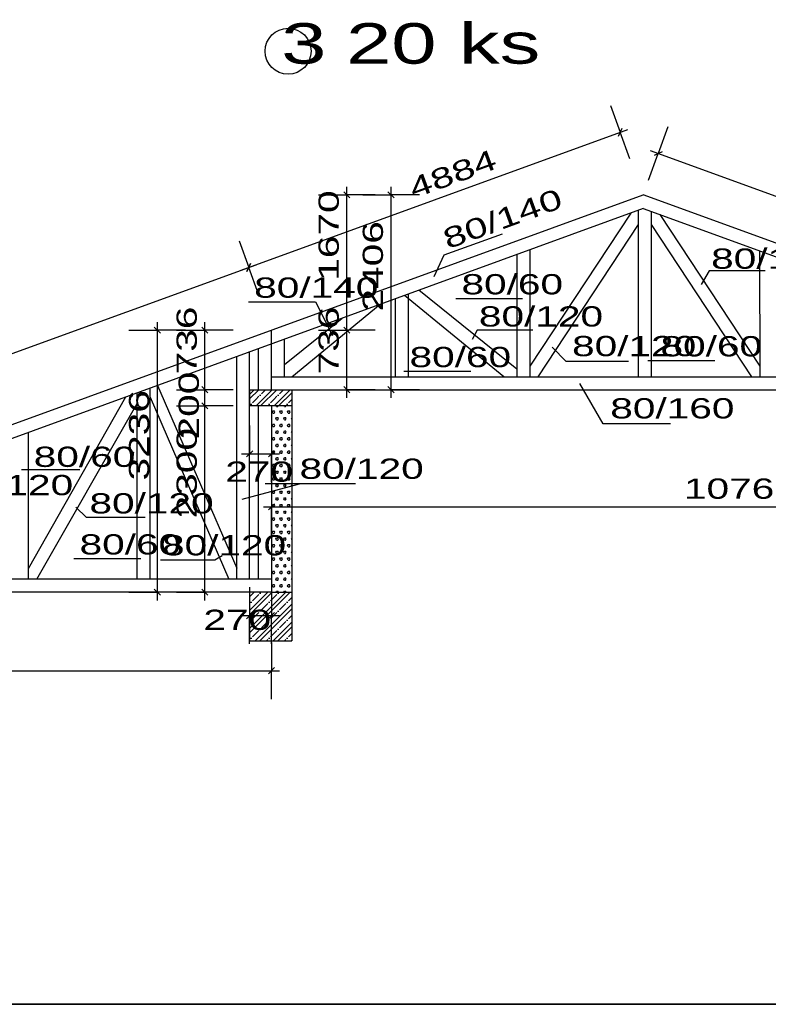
# Model space of a CAD drawing. Extents: x -196363 to 396902, y -489949 to -260582.
# Tile 270 of 311: x 246640 to 255887, y -334832 to -322678. Entities that reach past the tile are written whole.
import ezdxf

# ---------------------------------------------------------------- set-up
doc = ezdxf.new("R2010")
doc.units = 0
doc.header["$MEASUREMENT"] = 0
for name, color, linetype in [('koty', 1, 'Continuous'), ('legenda', 1, 'Continuous'), ('navrh', 2, 'Continuous'), ('srafy', 8, 'Continuous'), ('vaznik', 7, 'Continuous')]:
    doc.layers.add(name, color=color, linetype=linetype)
doc.styles.add('SPIRITTXTSTYLE1', font='ROMAN')
doc.styles.add('SPIRITTXTSTYLE2', font='txt')
doc.dimstyles.new('SPIRITSTYLE771', dxfattribs={"dimtxt": 250, "dimasz": 12.7, "dimexe": 350, "dimexo": 593.619934, "dimgap": 100, "dimtad": 1, "dimdec": 3, "dimzin": 0, "dimdsep": 46, "dimlunit": 7, "dimtxsty": 'SPIRITTXTSTYLE1', "dimblk1": '_TICKMARKS771', "dimblk2": '_TICKMARKS771', "dimsah": 1, "dimcen": 0.09, "dimdle": 100, "dimclrd": 1, "dimclre": 1, "dimclrt": 1, "dimadec": 0, "dimazin": 0, "dimtfac": 1, "dimtdec": 4, "dimtofl": 0, "dimtmove": 1, "dimatfit": 0, "dimfxl": 0, "dimtolj": 1, "dimtzin": 0, "dimarcsym": 0})
doc.dimstyles.new('SPIRITSTYLE772', dxfattribs={"dimtxt": 250, "dimasz": 12.7, "dimexe": 350, "dimexo": 1095.220337, "dimgap": 100, "dimtad": 1, "dimdec": 3, "dimzin": 0, "dimdsep": 46, "dimlunit": 7, "dimtxsty": 'SPIRITTXTSTYLE1', "dimblk1": '_TICKMARKS772', "dimblk2": '_TICKMARKS772', "dimsah": 1, "dimcen": 0.09, "dimdle": 100, "dimclrd": 1, "dimclre": 1, "dimclrt": 1, "dimadec": 0, "dimazin": 0, "dimtfac": 1, "dimtdec": 4, "dimtofl": 0, "dimtmove": 1, "dimatfit": 0, "dimfxl": 0, "dimtolj": 1, "dimtzin": 0, "dimarcsym": 0})
doc.dimstyles.new('SPIRITSTYLE773', dxfattribs={"dimtxt": 250, "dimasz": 12.7, "dimexe": 350, "dimexo": 1096.187744, "dimgap": 100, "dimtad": 1, "dimdec": 3, "dimzin": 0, "dimdsep": 46, "dimlunit": 7, "dimtxsty": 'SPIRITTXTSTYLE1', "dimblk1": '_TICKMARKS773', "dimblk2": '_TICKMARKS773', "dimsah": 1, "dimcen": 0.09, "dimdle": 100, "dimclrd": 1, "dimclre": 1, "dimclrt": 1, "dimadec": 0, "dimazin": 0, "dimtfac": 1, "dimtdec": 4, "dimtofl": 0, "dimtmove": 1, "dimatfit": 0, "dimfxl": 0, "dimtolj": 1, "dimtzin": 0, "dimarcsym": 0})
doc.dimstyles.new('SPIRITSTYLE774', dxfattribs={"dimtxt": 250, "dimasz": 12.7, "dimexe": 350, "dimexo": 580.8703, "dimgap": 100, "dimtad": 1, "dimdec": 3, "dimzin": 0, "dimdsep": 46, "dimlunit": 7, "dimtxsty": 'SPIRITTXTSTYLE1', "dimblk1": '_TICKMARKS774', "dimblk2": '_TICKMARKS774', "dimsah": 1, "dimcen": 0.09, "dimdle": 100, "dimclrd": 1, "dimclre": 1, "dimclrt": 1, "dimadec": 0, "dimazin": 0, "dimtfac": 1, "dimtdec": 4, "dimtofl": 0, "dimtmove": 1, "dimatfit": 0, "dimfxl": 0, "dimtolj": 1, "dimtzin": 0, "dimarcsym": 0})
doc.dimstyles.new('SPIRITSTYLE775', dxfattribs={"dimtxt": 250, "dimasz": 12.7, "dimexe": 350, "dimexo": 195.727921, "dimgap": 100, "dimtad": 1, "dimdec": 3, "dimzin": 0, "dimdsep": 46, "dimlunit": 7, "dimtxsty": 'SPIRITTXTSTYLE1', "dimblk1": '_TICKMARKS775', "dimblk2": '_TICKMARKS775', "dimsah": 1, "dimcen": 0.09, "dimdle": 100, "dimclrd": 1, "dimclre": 1, "dimclrt": 1, "dimadec": 0, "dimazin": 0, "dimtfac": 1, "dimtdec": 4, "dimtofl": 0, "dimtmove": 1, "dimatfit": 0, "dimfxl": 0, "dimtolj": 1, "dimtzin": 0, "dimarcsym": 0})
doc.dimstyles.new('SPIRITSTYLE778', dxfattribs={"dimtxt": 250, "dimasz": 12.7, "dimexe": 350, "dimexo": 192.262802, "dimgap": 100, "dimtad": 1, "dimdec": 3, "dimzin": 0, "dimdsep": 46, "dimlunit": 7, "dimtxsty": 'SPIRITTXTSTYLE1', "dimblk1": '_TICKMARKS778', "dimblk2": '_TICKMARKS778', "dimsah": 1, "dimcen": 0.09, "dimdle": 100, "dimclrd": 1, "dimclre": 1, "dimclrt": 1, "dimadec": 0, "dimazin": 0, "dimtfac": 1, "dimtdec": 4, "dimtofl": 0, "dimtmove": 1, "dimatfit": 0, "dimfxl": 0, "dimtolj": 1, "dimtzin": 0, "dimarcsym": 0})
doc.dimstyles.new('SPIRITSTYLE779', dxfattribs={"dimtxt": 250, "dimasz": 12.7, "dimexe": 350, "dimexo": 473.163757, "dimgap": 100, "dimtad": 1, "dimdec": 3, "dimzin": 0, "dimdsep": 46, "dimlunit": 7, "dimtxsty": 'SPIRITTXTSTYLE1', "dimblk1": '_TICKMARKS779', "dimblk2": '_TICKMARKS779', "dimsah": 1, "dimcen": 0.09, "dimdle": 100, "dimclrd": 1, "dimclre": 1, "dimclrt": 1, "dimadec": 0, "dimazin": 0, "dimtfac": 1, "dimtdec": 4, "dimtofl": 0, "dimtmove": 1, "dimatfit": 0, "dimfxl": 0, "dimtolj": 1, "dimtzin": 0, "dimarcsym": 0})
doc.dimstyles.new('SPIRITSTYLE780', dxfattribs={"dimtxt": 250, "dimasz": 12.7, "dimexe": 350, "dimexo": 474.348389, "dimgap": 100, "dimtad": 1, "dimdec": 3, "dimzin": 0, "dimdsep": 46, "dimlunit": 7, "dimtxsty": 'SPIRITTXTSTYLE1', "dimblk1": '_TICKMARKS780', "dimblk2": '_TICKMARKS780', "dimsah": 1, "dimcen": 0.09, "dimdle": 100, "dimclrd": 1, "dimclre": 1, "dimclrt": 1, "dimadec": 0, "dimazin": 0, "dimtfac": 1, "dimtdec": 4, "dimtofl": 0, "dimtmove": 1, "dimatfit": 0, "dimfxl": 0, "dimtolj": 1, "dimtzin": 0, "dimarcsym": 0})
doc.dimstyles.new('SPIRITSTYLE782', dxfattribs={"dimtxt": 250, "dimasz": 12.7, "dimexe": 350, "dimexo": 882.941772, "dimgap": 100, "dimtad": 1, "dimdec": 3, "dimzin": 0, "dimdsep": 46, "dimlunit": 7, "dimtxsty": 'SPIRITTXTSTYLE1', "dimblk1": '_TICKMARKS782', "dimblk2": '_TICKMARKS782', "dimsah": 1, "dimcen": 0.09, "dimdle": 100, "dimclrd": 1, "dimclre": 1, "dimclrt": 1, "dimadec": 0, "dimazin": 0, "dimtfac": 1, "dimtdec": 4, "dimtofl": 0, "dimtmove": 1, "dimatfit": 0, "dimfxl": 0, "dimtolj": 1, "dimtzin": 0, "dimarcsym": 0})
doc.dimstyles.new('SPIRITSTYLE783', dxfattribs={"dimtxt": 250, "dimasz": 12.7, "dimexe": 350, "dimexo": 285.744141, "dimgap": 100, "dimtad": 1, "dimdec": 3, "dimzin": 0, "dimdsep": 46, "dimlunit": 7, "dimtxsty": 'SPIRITTXTSTYLE1', "dimblk1": '_TICKMARKS783', "dimblk2": '_TICKMARKS783', "dimsah": 1, "dimcen": 0.09, "dimdle": 100, "dimclrd": 1, "dimclre": 1, "dimclrt": 1, "dimadec": 0, "dimazin": 0, "dimtfac": 1, "dimtdec": 4, "dimtofl": 0, "dimtmove": 1, "dimatfit": 0, "dimfxl": 0, "dimtolj": 1, "dimtzin": 0, "dimarcsym": 0})
doc.dimstyles.new('SPIRITSTYLE784', dxfattribs={"dimtxt": 250, "dimasz": 12.7, "dimexe": 350, "dimexo": 618.920715, "dimgap": 100, "dimtad": 1, "dimdec": 3, "dimzin": 0, "dimdsep": 46, "dimlunit": 7, "dimtxsty": 'SPIRITTXTSTYLE1', "dimblk1": '_TICKMARKS784', "dimblk2": '_TICKMARKS784', "dimsah": 1, "dimcen": 0.09, "dimdle": 100, "dimclrd": 1, "dimclre": 1, "dimclrt": 1, "dimadec": 0, "dimazin": 0, "dimtfac": 1, "dimtdec": 4, "dimtofl": 0, "dimtmove": 1, "dimatfit": 0, "dimfxl": 0, "dimtolj": 1, "dimtzin": 0, "dimarcsym": 0})
doc.dimstyles.new('SPIRITSTYLE786', dxfattribs={"dimtxt": 250, "dimasz": 12.7, "dimexe": 350, "dimexo": -61.695122, "dimgap": 100, "dimtad": 1, "dimdec": 3, "dimzin": 0, "dimdsep": 46, "dimlunit": 7, "dimtxsty": 'SPIRITTXTSTYLE1', "dimblk1": '_TICKMARKS786', "dimblk2": '_TICKMARKS786', "dimsah": 1, "dimcen": 0.09, "dimdle": 100, "dimclrd": 1, "dimclre": 1, "dimclrt": 1, "dimadec": 0, "dimazin": 0, "dimtfac": 1, "dimtdec": 4, "dimtofl": 0, "dimtmove": 1, "dimatfit": 0, "dimfxl": 0, "dimtolj": 1, "dimtzin": 0, "dimarcsym": 0})
doc.dimstyles.new('SPIRITSTYLE787', dxfattribs={"dimtxt": 250, "dimasz": 12.7, "dimexe": 350, "dimexo": 472.597839, "dimgap": 100, "dimtad": 1, "dimdec": 3, "dimzin": 0, "dimdsep": 46, "dimlunit": 7, "dimtxsty": 'SPIRITTXTSTYLE1', "dimblk1": '_TICKMARKS787', "dimblk2": '_TICKMARKS787', "dimsah": 1, "dimcen": 0.09, "dimdle": 100, "dimclrd": 1, "dimclre": 1, "dimclrt": 1, "dimadec": 0, "dimazin": 0, "dimtfac": 1, "dimtdec": 4, "dimtofl": 0, "dimtmove": 1, "dimatfit": 0, "dimfxl": 0, "dimtolj": 1, "dimtzin": 0, "dimarcsym": 0})
doc.dimstyles.new('SPIRITSTYLE788', dxfattribs={"dimtxt": 250, "dimasz": 12.7, "dimexe": 350, "dimexo": 202.623627, "dimgap": 100, "dimtad": 1, "dimdec": 3, "dimzin": 0, "dimdsep": 46, "dimlunit": 7, "dimtxsty": 'SPIRITTXTSTYLE1', "dimblk1": '_TICKMARKS788', "dimblk2": '_TICKMARKS788', "dimsah": 1, "dimcen": 0.09, "dimdle": 100, "dimclrd": 1, "dimclre": 1, "dimclrt": 1, "dimadec": 0, "dimazin": 0, "dimtfac": 1, "dimtdec": 4, "dimtofl": 0, "dimtmove": 1, "dimatfit": 0, "dimfxl": 0, "dimtolj": 1, "dimtzin": 0, "dimarcsym": 0})
doc.dimstyles.new('SPIRITSTYLE789', dxfattribs={"dimtxt": 250, "dimasz": 12.7, "dimexe": 350, "dimexo": 1060.543335, "dimgap": 100, "dimtad": 1, "dimdec": 3, "dimzin": 0, "dimdsep": 46, "dimlunit": 7, "dimtxsty": 'SPIRITTXTSTYLE1', "dimblk1": '_TICKMARKS789', "dimblk2": '_TICKMARKS789', "dimsah": 1, "dimcen": 0.09, "dimdle": 100, "dimclrd": 1, "dimclre": 1, "dimclrt": 1, "dimadec": 0, "dimazin": 0, "dimtfac": 1, "dimtdec": 4, "dimtofl": 0, "dimtmove": 1, "dimatfit": 0, "dimfxl": 0, "dimtolj": 1, "dimtzin": 0, "dimarcsym": 0})
doc.dimstyles.new('SPIRITSTYLE790', dxfattribs={"dimtxt": 250, "dimasz": 12.7, "dimexe": 350, "dimexo": 241.046097, "dimgap": 100, "dimtad": 1, "dimdec": 3, "dimzin": 0, "dimdsep": 46, "dimlunit": 7, "dimtxsty": 'SPIRITTXTSTYLE1', "dimblk1": '_TICKMARKS790', "dimblk2": '_TICKMARKS790', "dimsah": 1, "dimcen": 0.09, "dimdle": 100, "dimclrd": 1, "dimclre": 1, "dimclrt": 1, "dimadec": 0, "dimazin": 0, "dimtfac": 1, "dimtdec": 4, "dimtofl": 0, "dimtmove": 1, "dimatfit": 0, "dimfxl": 0, "dimtolj": 1, "dimtzin": 0, "dimarcsym": 0})
pattern_1 = [(45, (528563.06, -193572.1), (-111.125, 111.125), []), (45, (528618.62, -193572.1), (-111.125, 111.125), []), (45, (528702, -193572.1), (-111.125, 111.125), [55.5625, -23.014742, 0, -23.014742, 55.5625])]

# ---------------------------------------------------------------- blocks, each defined once
blk = doc.blocks.new('_TICKMARKS771')
at = {"color": 1, "linetype": 'Continuous'}
blk.add_line((-3, -3), (3, 3), dxfattribs=at)
blk = doc.blocks.new('*D1841')
at = {"color": 1, "linetype": 'Continuous', "ltscale": 600}
for p, q in [((261454.359375, -327185.375, 1723.800049), (261454.359375, -324739.46875, 1723.800049)), ((261104.359375, -324839.46875, 1723.800049), (261454.359375, -324839.46875, 1723.800049)), ((261804.34375, -324839.46875, 1723.800049), (261454.359375, -324839.46875, 1723.800049)), ((261104.359375, -327085.375, 1723.800049), (261454.359375, -327085.375, 1723.800049)), ((261804.34375, -327085.375, 1723.800049), (261454.359375, -327085.375, 1723.800049))]:
    blk.add_line(p, q, dxfattribs=at)
at = {"color": 1, "linetype": 'Continuous', "ltscale": 600, "xscale": 12.69999980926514, "yscale": 12.69999980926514, "zscale": 12.69999980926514}
for p, rotation in [((261454.359375, -324839.46875, 1723.800049), 90.00000250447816), ((261454.359375, -327085.375, 1723.800049), 270.0000006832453)]:
    blk.add_blockref('_TICKMARKS771', p, dxfattribs=dict(at, rotation=rotation))
at = {"color": 1, "linetype": 'Continuous', "ltscale": 300, "style": 'SPIRITTXTSTYLE1', "width": 1.5}
blk.add_text('2246', height=250, rotation=90.0000025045, dxfattribs=at).set_placement((261354.34375, -326200.53125, 1723.800049))
blk = doc.blocks.new('_TICKMARKS772')
at = {"color": 1, "linetype": 'Continuous'}
blk.add_line((-3, -3), (3, 3), dxfattribs=at)
blk = doc.blocks.new('*D1842')
at = {"color": 1, "linetype": 'Continuous', "ltscale": 600}
for p, q in [((261955.953125, -327345.34375, 1723.800049), (261955.953125, -324739.46875, 1723.800049)), ((261605.96875, -324839.46875, 1723.800049), (261955.953125, -324839.46875, 1723.800049)), ((262305.9375, -324839.46875, 1723.800049), (261955.953125, -324839.46875, 1723.800049)), ((261605.96875, -327245.375, 1723.800049), (261955.953125, -327245.375, 1723.800049)), ((262305.9375, -327245.375, 1723.800049), (261955.953125, -327245.375, 1723.800049))]:
    blk.add_line(p, q, dxfattribs=at)
at = {"color": 1, "linetype": 'Continuous', "ltscale": 600, "xscale": 12.69999980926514, "yscale": 12.69999980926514, "zscale": 12.69999980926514}
for p, rotation in [((261955.953125, -324839.46875, 1723.800049), 90.00000250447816), ((261955.953125, -327245.375, 1723.800049), 270.0000006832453)]:
    blk.add_blockref('_TICKMARKS772', p, dxfattribs=dict(at, rotation=rotation))
at = {"color": 1, "linetype": 'Continuous', "ltscale": 300, "style": 'SPIRITTXTSTYLE1', "width": 1.5}
blk.add_text('2406', height=250, rotation=90.0000025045, dxfattribs=at).set_placement((261855.9375, -326280.5, 1723.800049))
blk = doc.blocks.new('_TICKMARKS773')
at = {"color": 1, "linetype": 'Continuous'}
blk.add_line((-3, -3), (3, 3), dxfattribs=at)
blk = doc.blocks.new('*D1843')
at = {"color": 1, "linetype": 'Continuous', "ltscale": 600}
for p, q in [((249750.78125, -328341.5625, 1723.800049), (249750.78125, -328691.5625, 1723.800049)), ((260510.734375, -328341.5625, 1723.800049), (260510.734375, -328691.5625, 1723.800049)), ((249650.796875, -328691.5625, 1723.800049), (260610.71875, -328691.5625, 1723.800049)), ((249750.78125, -329041.5625, 1723.800049), (249750.78125, -328691.5625, 1723.800049)), ((260510.734375, -329041.5625, 1723.800049), (260510.734375, -328691.5625, 1723.800049))]:
    blk.add_line(p, q, dxfattribs=at)
at = {"color": 1, "linetype": 'Continuous', "ltscale": 600, "xscale": 12.69999980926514, "yscale": 12.69999980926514, "zscale": 12.69999980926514, "rotation": 180.0000050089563}
blk.add_blockref('_TICKMARKS773', (249750.78125, -328691.5625, 1723.800049), dxfattribs=at)
at = {"color": 1, "linetype": 'Continuous', "ltscale": 600, "xscale": 12.69999980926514, "yscale": 12.69999980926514, "zscale": 12.69999980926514}
blk.add_blockref('_TICKMARKS773', (260510.734375, -328691.5625, 1723.800049), dxfattribs=at)
at = {"color": 1, "linetype": 'Continuous', "ltscale": 300, "style": 'SPIRITTXTSTYLE1', "width": 1.5}
blk.add_text('10760', height=250, dxfattribs=at).set_placement((254845.015625, -328591.53125, 1723.800049))
blk = doc.blocks.new('_TICKMARKS774')
at = {"color": 1, "linetype": 'Continuous'}
blk.add_line((-3, -3), (3, 3), dxfattribs=at)
blk = doc.blocks.new('*D1844')
at = {"color": 1, "linetype": 'Continuous', "ltscale": 600}
for p, q in [((250681.65625, -327345.34375, 1723.800049), (250681.65625, -326409.84375, 1723.800049)), ((250331.65625, -326509.84375, 1723.800049), (250681.65625, -326509.84375, 1723.800049)), ((251031.65625, -326509.84375, 1723.800049), (250681.65625, -326509.84375, 1723.800049)), ((250331.65625, -327245.375, 1723.800049), (250681.65625, -327245.375, 1723.800049)), ((251031.65625, -327245.375, 1723.800049), (250681.65625, -327245.375, 1723.800049))]:
    blk.add_line(p, q, dxfattribs=at)
at = {"color": 1, "linetype": 'Continuous', "ltscale": 600, "xscale": 12.69999980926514, "yscale": 12.69999980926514, "zscale": 12.69999980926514}
for p, rotation in [((250681.65625, -326509.84375, 1723.800049), 90.00000250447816), ((250681.65625, -327245.375, 1723.800049), 270.0000006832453)]:
    blk.add_blockref('_TICKMARKS774', p, dxfattribs=dict(at, rotation=rotation))
at = {"color": 1, "linetype": 'Continuous', "ltscale": 300, "style": 'SPIRITTXTSTYLE1', "width": 1.5}
blk.add_text('736', height=250, rotation=90.0000025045, dxfattribs=at).set_placement((250581.640625, -327056.1875, 1723.800049))
blk = doc.blocks.new('*D1845')
at = {"color": 1, "linetype": 'Continuous', "ltscale": 600}
for p, q in [((250681.65625, -326609.8125, 1723.800049), (250681.65625, -324739.46875, 1723.800049)), ((250331.65625, -324839.46875, 1723.800049), (250681.65625, -324839.46875, 1723.800049)), ((251031.65625, -324839.46875, 1723.800049), (250681.65625, -324839.46875, 1723.800049)), ((250331.65625, -326509.84375, 1723.800049), (250681.65625, -326509.84375, 1723.800049)), ((251031.65625, -326509.84375, 1723.800049), (250681.65625, -326509.84375, 1723.800049))]:
    blk.add_line(p, q, dxfattribs=at)
at = {"color": 1, "linetype": 'Continuous', "ltscale": 600, "xscale": 12.69999980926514, "yscale": 12.69999980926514, "zscale": 12.69999980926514}
for p, rotation in [((250681.65625, -324839.46875, 1723.800049), 90.00000250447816), ((250681.65625, -326509.84375, 1723.800049), 270.0000006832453)]:
    blk.add_blockref('_TICKMARKS774', p, dxfattribs=dict(at, rotation=rotation))
at = {"color": 1, "linetype": 'Continuous', "ltscale": 300, "style": 'SPIRITTXTSTYLE1', "width": 1.5}
blk.add_text('1670', height=250, rotation=90.0000025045, dxfattribs=at).set_placement((250581.640625, -325900.8125, 1723.800049))
blk = doc.blocks.new('_TICKMARKS775')
at = {"color": 1, "linetype": 'Continuous'}
blk.add_line((-3, -3), (3, 3), dxfattribs=at)
blk = doc.blocks.new('*D1846')
at = {"color": 1, "linetype": 'Continuous', "ltscale": 600}
for p, q in [((251227.375, -327345.34375, 1723.800049), (251227.375, -324739.46875, 1723.800049)), ((250877.390625, -324839.46875, 1723.800049), (251227.375, -324839.46875, 1723.800049)), ((251577.375, -324839.46875, 1723.800049), (251227.375, -324839.46875, 1723.800049)), ((250877.390625, -327245.375, 1723.800049), (251227.375, -327245.375, 1723.800049)), ((251577.375, -327245.375, 1723.800049), (251227.375, -327245.375, 1723.800049))]:
    blk.add_line(p, q, dxfattribs=at)
at = {"color": 1, "linetype": 'Continuous', "ltscale": 600, "xscale": 12.69999980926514, "yscale": 12.69999980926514, "zscale": 12.69999980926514}
for p, rotation in [((251227.375, -324839.46875, 1723.800049), 90.00000250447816), ((251227.375, -327245.375, 1723.800049), 270.0000006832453)]:
    blk.add_blockref('_TICKMARKS775', p, dxfattribs=dict(at, rotation=rotation))
at = {"color": 1, "linetype": 'Continuous', "ltscale": 300, "style": 'SPIRITTXTSTYLE1', "width": 1.5}
blk.add_text('2406', height=250, rotation=90.0000025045, dxfattribs=at).set_placement((251127.375, -326280.5, 1723.800049))
blk = doc.blocks.new('_TICKMARKS778')
at = {"color": 1, "linetype": 'Continuous'}
blk.add_line((-3, -3), (3, 3), dxfattribs=at)
blk = doc.blocks.new('*D1849')
at = {"color": 1, "linetype": 'Continuous', "ltscale": 600}
for p, q in [((254644.84375, -324001.78125, 1723.800049), (254525.1875, -324330.6875, 1723.800049)), ((254405.53125, -324659.59375, 1723.800049), (254525.1875, -324330.6875, 1723.800049)), ((260790.109375, -326609.96875, 1723.800049), (254431.203125, -324296.5, 1723.800049)), ((260815.78125, -326246.875, 1723.800049), (260696.125, -326575.78125, 1723.800049)), ((260576.46875, -326904.6875, 1723.800049), (260696.125, -326575.78125, 1723.800049))]:
    blk.add_line(p, q, dxfattribs=at)
at = {"color": 1, "linetype": 'Continuous', "ltscale": 600, "xscale": 12.69999980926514, "yscale": 12.69999980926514, "zscale": 12.69999980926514}
for p, rotation in [((254525.1875, -324330.6875, 1723.800049), 160.0077134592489), ((260696.125, -326575.78125, 1723.800049), 340.0077184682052)]:
    blk.add_blockref('_TICKMARKS778', p, dxfattribs=dict(at, rotation=rotation))
at = {"color": 1, "linetype": 'Continuous', "ltscale": 300, "style": 'SPIRITTXTSTYLE1', "width": 1.5}
blk.add_text('6567', height=250, rotation=340.0077184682, dxfattribs=at).set_placement((257421.109375, -325277.84375, 1723.800049))
blk = doc.blocks.new('_TICKMARKS779')
at = {"color": 1, "linetype": 'Continuous'}
blk.add_line((-3, -3), (3, 3), dxfattribs=at)
blk = doc.blocks.new('*D1850')
at = {"color": 1, "linetype": 'Continuous', "ltscale": 600}
for p, q in [((253939.234375, -323737.625, 1723.800049), (254058.890625, -324066.53125, 1723.800049)), ((249375.359375, -325770.46875, 1723.800049), (254152.875, -324032.34375, 1723.800049)), ((254178.546875, -324395.4375, 1723.800049), (254058.890625, -324066.53125, 1723.800049)), ((249349.6875, -325407.375, 1723.800049), (249469.34375, -325736.28125, 1723.800049)), ((249589.015625, -326065.1875, 1723.800049), (249469.34375, -325736.28125, 1723.800049))]:
    blk.add_line(p, q, dxfattribs=at)
at = {"color": 1, "linetype": 'Continuous', "ltscale": 600, "xscale": 12.69999980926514, "yscale": 12.69999980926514, "zscale": 12.69999980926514}
for p, rotation in [((254058.890625, -324066.53125, 1723.800049), 19.99225569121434), ((249469.34375, -325736.28125, 1723.800049), 199.9922555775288)]:
    blk.add_blockref('_TICKMARKS779', p, dxfattribs=dict(at, rotation=rotation))
at = {"color": 1, "linetype": 'Continuous', "ltscale": 300, "style": 'SPIRITTXTSTYLE1', "width": 1.5}
blk.add_text('4884', height=250, rotation=19.9922556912, dxfattribs=at).set_placement((251506.1875, -324888.84375, 1723.800049))
blk = doc.blocks.new('_TICKMARKS780')
at = {"color": 1, "linetype": 'Continuous'}
blk.add_line((-3, -3), (3, 3), dxfattribs=at)
blk = doc.blocks.new('*D1851')
at = {"color": 1, "linetype": 'Continuous', "ltscale": 600}
for p, q in [((249349.6875, -325407.375, 1723.800049), (249469.34375, -325736.28125, 1723.800049)), ((240924.984375, -328844.84375, 1723.800049), (249563.328125, -325702.09375, 1723.800049)), ((249589.015625, -326065.1875, 1723.800049), (249469.34375, -325736.28125, 1723.800049)), ((240899.3125, -328481.75, 1723.800049), (241018.96875, -328810.65625, 1723.800049)), ((241138.625, -329139.5625, 1723.800049), (241018.96875, -328810.65625, 1723.800049))]:
    blk.add_line(p, q, dxfattribs=at)
at = {"color": 1, "linetype": 'Continuous', "ltscale": 600, "xscale": 12.69999980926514, "yscale": 12.69999980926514, "zscale": 12.69999980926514}
for p, rotation in [((249469.34375, -325736.28125, 1723.800049), 19.99223520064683), ((241018.96875, -328810.65625, 1723.800049), 199.9922419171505)]:
    blk.add_blockref('_TICKMARKS780', p, dxfattribs=dict(at, rotation=rotation))
at = {"color": 1, "linetype": 'Continuous', "ltscale": 300, "style": 'SPIRITTXTSTYLE1', "width": 1.5}
blk.add_text('8992', height=250, rotation=19.9922352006, dxfattribs=at).set_placement((244986.21875, -327260.90625, 1723.800049))
blk = doc.blocks.new('_TICKMARKS782')
at = {"color": 1, "linetype": 'Continuous'}
blk.add_line((-3, -3), (3, 3), dxfattribs=at)
blk = doc.blocks.new('*D1853')
at = {"color": 1, "linetype": 'Continuous', "ltscale": 600}
for p, q in [((240067.859375, -329845.34375, 1723.800049), (240067.859375, -326409.84375, 1723.800049)), ((239717.859375, -326509.84375, 1723.800049), (240067.859375, -326509.84375, 1723.800049)), ((240417.84375, -326509.84375, 1723.800049), (240067.859375, -326509.84375, 1723.800049)), ((239717.859375, -329745.34375, 1723.800049), (240067.859375, -329745.34375, 1723.800049)), ((240417.84375, -329745.34375, 1723.800049), (240067.859375, -329745.34375, 1723.800049))]:
    blk.add_line(p, q, dxfattribs=at)
at = {"color": 1, "linetype": 'Continuous', "ltscale": 600, "xscale": 12.69999980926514, "yscale": 12.69999980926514, "zscale": 12.69999980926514}
for p, rotation in [((240067.859375, -326509.84375, 1723.800049), 90.00000250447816), ((240067.859375, -329745.34375, 1723.800049), 270.0000006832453)]:
    blk.add_blockref('_TICKMARKS782', p, dxfattribs=dict(at, rotation=rotation))
at = {"color": 1, "linetype": 'Continuous', "ltscale": 300, "style": 'SPIRITTXTSTYLE1', "width": 1.5}
blk.add_text('3236', height=250, rotation=90.0000025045, dxfattribs=at).set_placement((239967.84375, -328365.6875, 1723.800049))
blk = doc.blocks.new('_TICKMARKS783')
at = {"color": 1, "linetype": 'Continuous'}
blk.add_line((-3, -3), (3, 3), dxfattribs=at)
blk = doc.blocks.new('*D1854')
at = {"color": 1, "linetype": 'Continuous', "ltscale": 600}
for p, q in [((240665.171875, -329685.34375, 1723.800049), (240665.171875, -326409.84375, 1723.800049)), ((240315.1875, -326509.84375, 1723.800049), (240665.171875, -326509.84375, 1723.800049)), ((241015.171875, -326509.84375, 1723.800049), (240665.171875, -326509.84375, 1723.800049)), ((240315.1875, -329585.34375, 1723.800049), (240665.171875, -329585.34375, 1723.800049)), ((241015.171875, -329585.34375, 1723.800049), (240665.171875, -329585.34375, 1723.800049))]:
    blk.add_line(p, q, dxfattribs=at)
at = {"color": 1, "linetype": 'Continuous', "ltscale": 600, "xscale": 12.69999980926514, "yscale": 12.69999980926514, "zscale": 12.69999980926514}
for p, rotation in [((240665.171875, -326509.84375, 1723.800049), 90.00000250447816), ((240665.171875, -329585.34375, 1723.800049), 270.0000006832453)]:
    blk.add_blockref('_TICKMARKS783', p, dxfattribs=dict(at, rotation=rotation))
at = {"color": 1, "linetype": 'Continuous', "ltscale": 300, "style": 'SPIRITTXTSTYLE1', "width": 1.5}
blk.add_text('3076', height=250, rotation=90.0000025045, dxfattribs=at).set_placement((240565.15625, -328285.6875, 1723.800049))
blk = doc.blocks.new('_TICKMARKS784')
at = {"color": 1, "linetype": 'Continuous'}
blk.add_line((-3, -3), (3, 3), dxfattribs=at)
blk = doc.blocks.new('*D1855')
at = {"color": 1, "linetype": 'Continuous', "ltscale": 600}
for p, q in [((241300.796875, -330364.28125, 1723.800049), (241300.796875, -330714.28125, 1723.800049)), ((249750.78125, -330364.28125, 1723.800049), (249750.78125, -330714.28125, 1723.800049)), ((241200.8125, -330714.28125, 1723.800049), (249850.765625, -330714.28125, 1723.800049)), ((241300.796875, -331064.28125, 1723.800049), (241300.796875, -330714.28125, 1723.800049)), ((249750.78125, -331064.28125, 1723.800049), (249750.78125, -330714.28125, 1723.800049))]:
    blk.add_line(p, q, dxfattribs=at)
at = {"color": 1, "linetype": 'Continuous', "ltscale": 600, "xscale": 12.69999980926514, "yscale": 12.69999980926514, "zscale": 12.69999980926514, "rotation": 180.0000050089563}
blk.add_blockref('_TICKMARKS784', (241300.796875, -330714.28125, 1723.800049), dxfattribs=at)
at = {"color": 1, "linetype": 'Continuous', "ltscale": 600, "xscale": 12.69999980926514, "yscale": 12.69999980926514, "zscale": 12.69999980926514}
blk.add_blockref('_TICKMARKS784', (249750.78125, -330714.28125, 1723.800049), dxfattribs=at)
at = {"color": 1, "linetype": 'Continuous', "ltscale": 300, "style": 'SPIRITTXTSTYLE1', "width": 1.5}
blk.add_text('8450', height=250, dxfattribs=at).set_placement((245287.671875, -330614.25, 1723.800049))
blk = doc.blocks.new('_TICKMARKS786')
at = {"color": 1, "linetype": 'Continuous'}
blk.add_line((-3, -3), (3, 3), dxfattribs=at)
blk = doc.blocks.new('*D1857')
at = {"color": 1, "linetype": 'Continuous', "ltscale": 600}
for p, q in [((249480.8125, -329683.65625, 1723.800049), (249480.8125, -330033.65625, 1723.800049)), ((249750.78125, -329683.65625, 1723.800049), (249750.78125, -330033.65625, 1723.800049)), ((249380.828125, -330033.65625, 1723.800049), (249850.765625, -330033.65625, 1723.800049)), ((249480.8125, -330383.65625, 1723.800049), (249480.8125, -330033.65625, 1723.800049)), ((249750.78125, -330383.65625, 1723.800049), (249750.78125, -330033.65625, 1723.800049))]:
    blk.add_line(p, q, dxfattribs=at)
at = {"color": 1, "linetype": 'Continuous', "ltscale": 600, "xscale": 12.69999980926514, "yscale": 12.69999980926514, "zscale": 12.69999980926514, "rotation": 180.0000050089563}
blk.add_blockref('_TICKMARKS786', (249480.8125, -330033.65625, 1723.800049), dxfattribs=at)
at = {"color": 1, "linetype": 'Continuous', "ltscale": 600, "xscale": 12.69999980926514, "yscale": 12.69999980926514, "zscale": 12.69999980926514}
blk.add_blockref('_TICKMARKS786', (249750.78125, -330033.65625, 1723.800049), dxfattribs=at)
at = {"color": 1, "linetype": 'Continuous', "ltscale": 300, "style": 'SPIRITTXTSTYLE1', "width": 1.5}
blk.add_text('270', height=250, dxfattribs=at).set_placement((248909.515625, -330210.78125, 1723.800049))
blk = doc.blocks.new('_TICKMARKS787')
at = {"color": 1, "linetype": 'Continuous'}
blk.add_line((-3, -3), (3, 3), dxfattribs=at)
blk = doc.blocks.new('*D1858')
at = {"color": 1, "linetype": 'Continuous', "ltscale": 600}
for p, q in [((248928.1875, -329845.34375, 1723.800049), (248928.1875, -327345.375, 1723.800049)), ((248578.1875, -327445.375, 1723.800049), (248928.1875, -327445.375, 1723.800049)), ((249278.1875, -327445.375, 1723.800049), (248928.1875, -327445.375, 1723.800049)), ((248578.1875, -329745.34375, 1723.800049), (248928.1875, -329745.34375, 1723.800049)), ((249278.1875, -329745.34375, 1723.800049), (248928.1875, -329745.34375, 1723.800049))]:
    blk.add_line(p, q, dxfattribs=at)
at = {"color": 1, "linetype": 'Continuous', "ltscale": 600, "xscale": 12.69999980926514, "yscale": 12.69999980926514, "zscale": 12.69999980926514}
for p, rotation in [((248928.1875, -327445.375, 1723.800049), 90.00000250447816), ((248928.1875, -329745.34375, 1723.800049), 270.0000006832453)]:
    blk.add_blockref('_TICKMARKS787', p, dxfattribs=dict(at, rotation=rotation))
at = {"color": 1, "linetype": 'Continuous', "ltscale": 300, "style": 'SPIRITTXTSTYLE1', "width": 1.5}
blk.add_text('2300', height=250, rotation=90.0000025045, dxfattribs=at).set_placement((248828.171875, -328833.46875, 1723.800049))
blk = doc.blocks.new('_TICKMARKS788')
at = {"color": 1, "linetype": 'Continuous'}
blk.add_line((-3, -3), (3, 3), dxfattribs=at)
blk = doc.blocks.new('*D1859')
at = {"color": 1, "linetype": 'Continuous', "ltscale": 600}
for p, q in [((248928.1875, -327545.34375, 1723.80005), (248928.1875, -327145.375, 1723.80005)), ((248578.1875, -327245.375, 1723.80005), (248928.1875, -327245.375, 1723.80005)), ((249278.1875, -327245.375, 1723.80005), (248928.1875, -327245.375, 1723.80005)), ((248578.1875, -327445.375, 1723.80005), (248928.1875, -327445.375, 1723.80005)), ((249278.1875, -327445.375, 1723.80005), (248928.1875, -327445.375, 1723.80005))]:
    blk.add_line(p, q, dxfattribs=at)
at = {"color": 1, "linetype": 'Continuous', "ltscale": 600, "xscale": 12.69999980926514, "yscale": 12.69999980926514, "zscale": 12.69999980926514}
for p, rotation in [((248928.1875, -327245.375, 1723.80005), 90.00000250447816), ((248928.1875, -327445.375, 1723.80005), 270.0000006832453)]:
    blk.add_blockref('_TICKMARKS788', p, dxfattribs=dict(at, rotation=rotation))
at = {"color": 1, "linetype": 'Continuous', "ltscale": 300, "style": 'SPIRITTXTSTYLE1', "width": 1.5}
blk.add_text('200', height=250, rotation=90.000002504, dxfattribs=at).set_placement((248853.53125, -327859.28125, 1723.80005))
blk = doc.blocks.new('*D1860')
at = {"color": 1, "linetype": 'Continuous', "ltscale": 600}
for p, q in [((248928.1875, -327345.34375, 1723.800049), (248928.1875, -326409.84375, 1723.800049)), ((248578.1875, -326509.84375, 1723.800049), (248928.1875, -326509.84375, 1723.800049)), ((249278.1875, -326509.84375, 1723.800049), (248928.1875, -326509.84375, 1723.800049)), ((248578.1875, -327245.375, 1723.800049), (248928.1875, -327245.375, 1723.800049)), ((249278.1875, -327245.375, 1723.800049), (248928.1875, -327245.375, 1723.800049))]:
    blk.add_line(p, q, dxfattribs=at)
at = {"color": 1, "linetype": 'Continuous', "ltscale": 600, "xscale": 12.69999980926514, "yscale": 12.69999980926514, "zscale": 12.69999980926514}
for p, rotation in [((248928.1875, -326509.84375, 1723.800049), 90.00000250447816), ((248928.1875, -327245.375, 1723.800049), 270.0000006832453)]:
    blk.add_blockref('_TICKMARKS787', p, dxfattribs=dict(at, rotation=rotation))
at = {"color": 1, "linetype": 'Continuous', "ltscale": 300, "style": 'SPIRITTXTSTYLE1', "width": 1.5}
blk.add_text('736', height=250, rotation=90.0000025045, dxfattribs=at).set_placement((248828.171875, -327056.1875, 1723.800049))
blk = doc.blocks.new('_TICKMARKS789')
at = {"color": 1, "linetype": 'Continuous'}
blk.add_line((-3, -3), (3, 3), dxfattribs=at)
blk = doc.blocks.new('*D1861')
at = {"color": 1, "linetype": 'Continuous', "ltscale": 600}
for p, q in [((248340.234375, -326409.84375, 1723.800049), (248340.234375, -329845.34375, 1723.800049)), ((247990.25, -326509.84375, 1723.800049), (248340.234375, -326509.84375, 1723.800049)), ((248690.234375, -326509.84375, 1723.800049), (248340.234375, -326509.84375, 1723.800049)), ((247990.25, -329745.34375, 1723.800049), (248340.234375, -329745.34375, 1723.800049)), ((248690.234375, -329745.34375, 1723.800049), (248340.234375, -329745.34375, 1723.800049))]:
    blk.add_line(p, q, dxfattribs=at)
at = {"color": 1, "linetype": 'Continuous', "ltscale": 600, "xscale": 12.69999980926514, "yscale": 12.69999980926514, "zscale": 12.69999980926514}
for p, rotation in [((248340.234375, -326509.84375, 1723.800049), 90.00000250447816), ((248340.234375, -329745.34375, 1723.800049), -90.00000250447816)]:
    blk.add_blockref('_TICKMARKS789', p, dxfattribs=dict(at, rotation=rotation))
at = {"color": 1, "linetype": 'Continuous', "ltscale": 300, "style": 'SPIRITTXTSTYLE1', "width": 1.5}
blk.add_text('3236', height=250, rotation=450.0000193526, dxfattribs=at).set_placement((248240.234375, -328365.6875, 1723.800049))
blk = doc.blocks.new('_TICKMARKS790')
at = {"color": 1, "linetype": 'Continuous'}
blk.add_line((-3, -3), (3, 3), dxfattribs=at)
blk = doc.blocks.new('*D1862')
at = {"color": 1, "linetype": 'Continuous', "ltscale": 600}
for p, q in [((249480.8125, -327686.40625, 1723.800049), (249480.8125, -328036.40625, 1723.800049)), ((249750.78125, -327686.40625, 1723.800049), (249750.78125, -328036.40625, 1723.800049)), ((249380.828125, -328036.40625, 1723.800049), (249850.765625, -328036.40625, 1723.800049)), ((249480.8125, -328386.40625, 1723.800049), (249480.8125, -328036.40625, 1723.800049)), ((249750.78125, -328386.40625, 1723.800049), (249750.78125, -328036.40625, 1723.800049))]:
    blk.add_line(p, q, dxfattribs=at)
at = {"color": 1, "linetype": 'Continuous', "ltscale": 600, "xscale": 12.69999980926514, "yscale": 12.69999980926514, "zscale": 12.69999980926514, "rotation": 180.0000050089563}
blk.add_blockref('_TICKMARKS790', (249480.8125, -328036.40625, 1723.800049), dxfattribs=at)
at = {"color": 1, "linetype": 'Continuous', "ltscale": 600, "xscale": 12.69999980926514, "yscale": 12.69999980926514, "zscale": 12.69999980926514}
blk.add_blockref('_TICKMARKS790', (249750.78125, -328036.40625, 1723.800049), dxfattribs=at)
at = {"color": 1, "linetype": 'Continuous', "ltscale": 300, "style": 'SPIRITTXTSTYLE1', "width": 1.5}
blk.add_text('270', height=250, dxfattribs=at).set_placement((249180.15625, -328381.40625, 1723.800049))

msp = doc.modelspace()

# ---------------------------------------------------------------- hatches: boundary and pattern name
at = {"layer": 'srafy', "linetype": 'Continuous', "ltscale": 300}
h = msp.add_hatch(dxfattribs=at)
h.set_pattern_fill('ZelezBet', color=8, scale=5.55625, style=0, pattern_type=2)
h.set_pattern_definition(pattern_1)
h.paths.add_polyline_path([(249480.8125, -327245.375), (250000.79688, -327245.375), (250000.79688, -327445.375), (249480.8125, -327445.375)], flags=0)
h = msp.add_hatch(dxfattribs=at)
h.set_pattern_fill('PorBet', color=8, scale=15.875, style=0, pattern_type=2)
h.set_pattern_definition([(0, (528563.06, -193572.09), (47.625, 82.488914), [15.875, -79.375]), (0, (528563.06, -193544.59), (47.625, 82.488914), [15.875, -79.375]), (60.000002, (528578.94, -193572.09), (-47.625, 82.488914), [15.875, -79.375]), (120.000003, (528563.06, -193572.09), (-95.25, -3e-06), [15.875, -79.375]), (60.000002, (528555.125, -193558.34), (-47.625, 82.488914), [15.875, -79.375]), (120.000003, (528586.875, -193558.34), (-95.25, -3e-06), [15.875, -79.375])])
h.paths.add_polyline_path([(250000.79688, -327445.375), (249750.78125, -327445.375), (249750.78125, -329745.34375), (250000.79688, -329745.34375)], flags=0)
h = msp.add_hatch(dxfattribs=at)
h.set_pattern_fill('ZelezBet', color=8, scale=5.55625, style=0, pattern_type=2)
h.set_pattern_definition(pattern_1)
h.paths.add_polyline_path([(250000.79688, -329745.34375), (249750.78125, -329745.34375), (249480.8125, -329745.34375), (249480.8125, -330345.34375), (250000.79688, -330345.34375)], flags=0)

# ---------------------------------------------------------------- linework, layer by layer
at = {"layer": 'koty', "color": 1, "linetype": 'Continuous', "ltscale": 600}
msp.add_circle((249956.3125, -323067.5, 1723.80005), 283.47443, dxfattribs=at)
at = {"layer": 'legenda', "color": 1, "linetype": 'Continuous', "ltscale": 300}
for p, q in [((252601.10938, -325323.6875, 1723.80005), (251881.0625, -325585.75, 1723.80005)), ((251881.0625, -325585.75, 1723.80005), (251756.64062, -325852.59375, 1723.80005)), ((255155.92188, -325776.78125, 1723.80005), (255057.25, -325947.71875, 1723.80005)), ((255848.8125, -325776.78125, 1723.80005), (255155.92188, -325776.78125, 1723.80005)), ((249466.45312, -326160.90625, 1723.80005), (250292.59375, -326160.90625, 1723.80005)), ((250292.59375, -326160.90625, 1723.80005), (250503.8125, -326575.03125, 1723.80005)), ((252026.4375, -326119.3125, 1723.80005), (252852.57812, -326119.3125, 1723.80005)), ((252292.59375, -326512.3125, 1723.80005), (252228.17188, -326623.90625, 1723.80005)), ((252978.8125, -326512.3125, 1723.80005), (252292.59375, -326512.3125, 1723.80005)), ((253391.89062, -326898.21875, 1723.80005), (253215.45312, -326721.78125, 1723.80005)), ((254158.07812, -326898.21875, 1723.80005), (253391.89062, -326898.21875, 1723.80005)), ((254399.82812, -326884.65625, 1723.80005), (255225.96875, -326884.65625, 1723.80005)), ((251385.1875, -327017.75, 1723.80005), (252211.32812, -327017.75, 1723.80005)), ((253845.54688, -327665.90625, 1723.80005), (253558.45312, -327168.65625, 1723.80005)), ((254678.3125, -327665.90625, 1723.80005), (253845.54688, -327665.90625, 1723.80005)), ((247382.875, -328232.5625, 1723.80005), (246663.34375, -328232.5625, 1723.80005)), ((250090.4375, -328412.21875, 1723.80005), (249384.5, -328601.375, 1723.80005)), ((250789.98438, -328405.5625, 1723.80005), (249670.6875, -328405.5625, 1723.80005)), ((247465.42188, -328824.71875, 1723.80005), (247335.59375, -328694.90625, 1723.80005)), ((248191.64062, -328824.71875, 1723.80005), (247465.42188, -328824.71875, 1723.80005)), ((247309.57812, -329330.4375, 1723.80005), (248135.71875, -329330.4375, 1723.80005)), ((248378.1875, -329343.71875, 1723.80005), (249051.09375, -329343.71875, 1723.80005)), ((249051.09375, -329343.71875, 1723.80005), (249141.98438, -329291.21875, 1723.80005))]:
    msp.add_line(p, q, dxfattribs=at)
at = {"layer": 'legenda', "color": 1, "linetype": 'Continuous', "ltscale": 600}
for p, q in [((293841.375, -334831.71875, 6971.39941), (233841.375, -334831.71875, 6971.39941)), ((233841.375, -334831.71875, 6971.39941), (293841.375, -334831.71875, 6971.39941))]:
    msp.add_line(p, q, dxfattribs=at)
at = {"layer": 'navrh', "color": 7, "linetype": 'Continuous', "ltscale": 300}
for p, q in [((241300.79688, -329585.34375, 900), (254340.09375, -324839.46875, 900)), ((260510.73438, -327085.375, 900), (254340.09375, -324839.46875, 900)), ((249480.8125, -327245.375, 900), (249480.8125, -327445.375, 900)), ((249750.78125, -327445.375, 900), (249480.8125, -327445.375, 900)), ((249750.78125, -327445.375, 900), (249750.78125, -329745.34375, 900))]:
    msp.add_line(p, q, dxfattribs=at)
at = {"layer": 'navrh', "color": 2, "linetype": 'Continuous', "ltscale": 300}
for p, q in [((250000.79688, -327245.375, 900), (250000.79688, -330345.34375, 900)), ((250000.79688, -327445.375, 900), (249750.78125, -327445.375, 900)), ((249480.8125, -329745.34375, 900), (249480.8125, -330345.34375, 900)), ((249750.78125, -329745.34375, 900), (250000.79688, -329745.34375, 900)), ((249480.8125, -330345.34375, 900), (250000.79688, -330345.34375, 900))]:
    msp.add_line(p, q, dxfattribs=at)
at = {"layer": 'vaznik', "color": 7, "linetype": 'Continuous', "ltscale": 300}
for p, q in [((254340.09375, -325009.71875, 900), (241768.59375, -329585.34375, 900)), ((254187.54688, -325065.21875, 900), (252940.09375, -326954.71875, 900)), ((254280.07812, -325031.5625, 900), (254280.09375, -327085.375, 900)), ((254340.09375, -325009.71875, 900), (260042.92188, -327085.375, 900)), ((254440.0625, -325046.09375, 900), (254440.07812, -327085.375, 900)), ((254545.23438, -325084.375, 900), (255780.07812, -326954.71875, 900)), ((254280.07812, -325206.59375, 900), (253041.28125, -327085.375, 900)), ((254440.0625, -325207.21875, 900), (255678.90625, -327085.375, 900)), ((252780.07812, -325577.53125, 900), (252780.10938, -327085.375, 900)), ((252940.07812, -325519.28125, 900), (252940.09375, -327085.375, 900)), ((255780.0625, -325533.8125, 900), (255780.07812, -327085.375, 900)), ((251440.10938, -326065.21875, 900), (251440.10938, -327085.375, 900)), ((252780.10938, -326993.0625, 900), (251569.46875, -326018.125, 900)), ((250000.54688, -327085.375, 900), (251094.79688, -326190.90625, 900)), ((251280.125, -326123.4375, 900), (251280.125, -327085.375, 900)), ((252619.6875, -327085.375, 900), (251392.75, -326082.4375, 900)), ((249910.78125, -326936.1875, 900), (250623.01562, -326362.625, 900)), ((249750.78125, -327245.375, 900), (249750.78125, -326509.84375, 900)), ((249910.78125, -327085.375, 900), (249910.78125, -326621.84375, 900)), ((249480.8125, -329585.34375, 900), (249480.8125, -326778.34375, 900)), ((249590.79688, -327245.375, 900), (249590.79688, -326738.3125, 900)), ((249320.8125, -329585.34375, 900), (249320.8125, -326836.59375, 900)), ((249750.78125, -327085.375, 900), (260510.73438, -327085.375, 900)), ((248090.8125, -329585.34375, 900), (248090.8125, -327284.25, 900)), ((248250.79688, -329585.34375, 900), (248250.79688, -327226.03125, 900)), ((248343.85938, -327192.125, 900), (249320.8125, -329448.25, 900)), ((249480.8125, -327245.375, 900), (260510.73438, -327245.375, 900)), ((246750.8125, -329452.28125, 900), (247952.92188, -327334.4375, 900)), ((248250.79688, -327336.8125, 900), (249222.32812, -329585.34375, 900)), ((246850.92188, -329585.34375, 900), (248090.8125, -327417.3125, 900)), ((249590.79688, -329585.34375, 900), (249590.79688, -327445.375, 900)), ((246750.8125, -329585.34375, 900), (246750.8125, -327771.96875, 900)), ((249750.78125, -329585.34375, 900), (241300.79688, -329585.34375, 900)), ((249750.78125, -329745.34375, 900), (241300.79688, -329745.34375, 900))]:
    msp.add_line(p, q, dxfattribs=at)

# ---------------------------------------------------------------- texts
at = {"layer": 'koty', "color": 1, "linetype": 'Continuous', "ltscale": 600, "style": 'SPIRITTXTSTYLE2', "width": 1.5}
for s, p in [('3', (249870.67188, -323221.1875, 1723.80005)), ('20 ks', (250672.59375, -323221.1875, 1723.80005))]:
    msp.add_text(s, height=500, dxfattribs=at).set_placement(p)
at = {"layer": 'legenda', "color": 1, "linetype": 'Continuous', "ltscale": 300, "style": 'SPIRITTXTSTYLE1', "width": 1.5}
msp.add_text('80/140', height=250, rotation=19.999859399, dxfattribs=at).set_placement((251926.40625, -325513.8125, 1723.80005))
for s, p in [('80/120', (255180.3125, -325752.53125, 1723.80005)), ('80/60', (252096.85938, -326068.6875, 1723.80005)), ('80/140', (249536.875, -326110.28125, 1723.80005)), ('80/120', (252312.5625, -326465.71875, 1723.80005)), ('80/120', (253462.85938, -326831.71875, 1723.80005)), ('80/60', (254555.53125, -326834.03125, 1723.80005)), ('80/60', (251455.60938, -326967.125, 1723.80005)), ('80/160', (253934.8125, -327600.21875, 1723.80005)), ('80/60', (246813.73438, -328198.34375, 1723.80005)), ('80/120', (250097.07812, -328345.6875, 1723.80005)), ('80/120', (245767.76562, -328547.75, 1723.80005)), ('80/120', (247502.09375, -328773.125, 1723.80005)), ('80/60', (247380, -329279.8125, 1723.80005)), ('80/120', (248398.15625, -329290.5, 1723.80005))]:
    msp.add_text(s, height=250, dxfattribs=at).set_placement(p)

# ---------------------------------------------------------------- dimensions: what is measured, and where the dimension line sits
at = {"layer": 'koty', "color": 1, "linetype": 'Continuous', "ltscale": 600}
for p1, p2, distance, dimstyle, picture, middle in [((249750.78125, -326509.84375, 1723.80005), (254340.09375, -324839.46875, 1723.80005), 823.16827, 'SPIRITSTYLE779', '*D1850', (251764.10938, -324901.40625, 1723.80005)), ((260510.73438, -327085.375, 1723.80005), (254340.09375, -324839.46875, 1723.80005), -542.26881, 'SPIRITSTYLE778', '*D1849', (257610.67188, -325453.21875, 1723.80005)), ((241300.79688, -329585.34375, 1723.80005), (249750.78125, -326509.84375, 1723.80005), 824.35902, 'SPIRITSTYLE780', '*D1851', (245244.14062, -327273.46875, 1723.80005))]:
    dim = msp.add_aligned_dim(p1=p1, p2=p2, distance=distance, dimstyle=dimstyle, dxfattribs=at)
    dim.commit()
    dim.dimension.update_dxf_attribs({"geometry": picture, "text_midpoint": middle})
for base, p1, p2, dimstyle, picture, middle in [((250681.65625, -326509.84375, 1723.80005), (249750.78125, -326509.84375, 1723.80005), (254340.09375, -324839.46875, 1723.80005), 'SPIRITSTYLE774', '*D1845', (250681.65625, -325674.625, 1723.80005)), ((251227.375, -327245.375, 1723.80005), (250681.65625, -327245.375, 1723.80005), (254340.09375, -324839.46875, 1723.80005), 'SPIRITSTYLE775', '*D1846', (251227.375, -326042.40625, 1723.80005)), ((261454.35938, -327085.375, 1723.80005), (260510.73438, -327085.375, 1723.80005), (254340.09375, -324839.46875, 1723.80005), 'SPIRITSTYLE771', '*D1841', (261454.35938, -325962.40625, 1723.80005)), ((261955.95312, -327245.375, 1723.80005), (260510.73438, -327245.375, 1723.80005), (254340.09375, -324839.46875, 1723.80005), 'SPIRITSTYLE772', '*D1842', (261955.95312, -326042.40625, 1723.80005)), ((248928.1875, -327245.375, 1723.80005), (249750.78125, -327245.375, 1723.80005), (249750.78125, -326509.84375, 1723.80005), 'SPIRITSTYLE787', '*D1860', (248928.1875, -326877.625, 1723.80005)), ((250681.65625, -327245.375, 1723.80005), (249750.78125, -327245.375, 1723.80005), (249750.78125, -326509.84375, 1723.80005), 'SPIRITSTYLE774', '*D1844', (250681.65625, -326877.625, 1723.80005)), ((240067.85938, -329745.34375, 1723.80005), (241300.79688, -329745.34375, 1723.80005), (249750.78125, -326509.84375, 1723.80005), 'SPIRITSTYLE782', '*D1853', (240067.85938, -328127.59375, 1723.80005)), ((240665.17188, -329585.34375, 1723.80005), (241300.92188, -329585.34375, 1723.80005), (249750.78125, -326509.84375, 1723.80005), 'SPIRITSTYLE783', '*D1854', (240665.17188, -328047.59375, 1723.80005)), ((248340.23438, -326509.84375, 1723.80005), (249750.78125, -326509.84375, 1723.80005), (249750.78125, -329745.34375, 1723.80005), 'SPIRITSTYLE789', '*D1861', (248340.23438, -328127.59375, 1723.80005)), ((248928.1875, -329745.34375, 1723.80005), (249750.78125, -329745.34375, 1723.80005), (249750.78125, -327445.375, 1723.80005), 'SPIRITSTYLE787', '*D1858', (248928.1875, -328595.375, 1723.80005))]:
    dim = msp.add_linear_dim(base=base, p1=p1, p2=p2, angle=90.000002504, dimstyle=dimstyle, dxfattribs=at)
    dim.commit()
    dim.dimension.update_dxf_attribs({"geometry": picture, "text_midpoint": middle})
dim = msp.add_linear_dim(base=(248928.1875, -327445.375, 1723.80005), p1=(249480.8125, -327445.375, 1723.80005), p2=(249480.8125, -327245.375, 1723.80005), angle=90.000002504, dimstyle='SPIRITSTYLE788', dxfattribs=at)
dim.commit()
dim.dimension.update_dxf_attribs({"geometry": '*D1859', "text_midpoint": (248555.92188, -327859.28125), "dimtype": 160})
for base, p1, p2, dimstyle, picture, middle in [((249750.78125, -328691.5625, 1723.80005), (249750.78125, -327245.375, 1723.80005), (260510.73438, -327245.375, 1723.80005), 'SPIRITSTYLE773', '*D1843', (255130.75, -328691.5625, 1723.80005)), ((241300.79688, -330714.28125, 1723.80005), (241300.79688, -329745.34375, 1723.80005), (249750.78125, -329745.34375, 1723.80005), 'SPIRITSTYLE784', '*D1855', (245525.78125, -330714.28125, 1723.80005))]:
    dim = msp.add_linear_dim(base=base, p1=p1, p2=p2, dimstyle=dimstyle, dxfattribs=at)
    dim.commit()
    dim.dimension.update_dxf_attribs({"geometry": picture, "text_midpoint": middle})
for base, p1, p2, dimstyle, picture, middle in [((249480.8125, -328036.40625, 1723.80005), (249480.8125, -327445.375, 1723.80005), (249750.78125, -327445.375, 1723.80005), 'SPIRITSTYLE790', '*D1862', (249465.875, -328381.40625)), ((249480.8125, -330033.65625, 1723.80005), (249480.8125, -329745.34375, 1723.80005), (249750.78125, -329745.34375, 1723.80005), 'SPIRITSTYLE786', '*D1857', (249195.23438, -330210.78125))]:
    dim = msp.add_linear_dim(base=base, p1=p1, p2=p2, dimstyle=dimstyle, dxfattribs=at)
    dim.commit()
    dim.dimension.update_dxf_attribs({"geometry": picture, "text_midpoint": middle, "dimtype": 160})

doc.saveas('drawing.dxf')
